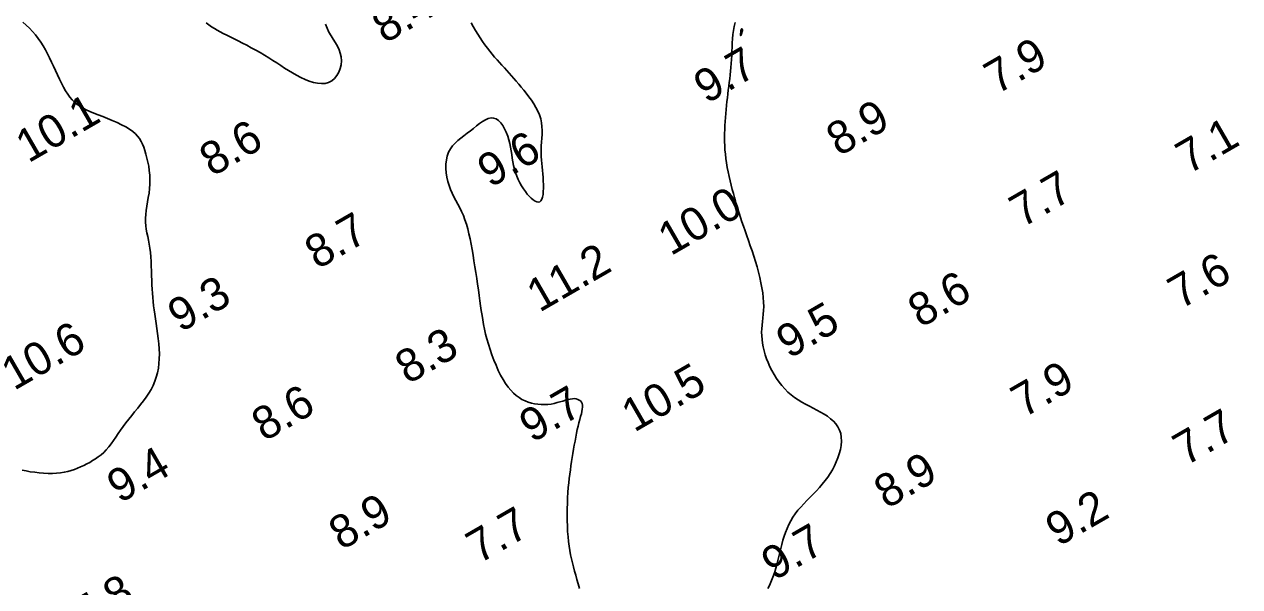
# Model space of a CAD drawing. Extents: x 3024098 to 3056816, y 418252 to 509144.
# Drawn here: x 3037294.8 to 3037479.3, y 419678.4 to 419763.8 of the extents above; entities that cross this region are included whole.
import ezdxf

# ---------------------------------------------------------------- set-up
doc = ezdxf.new("R2010")
doc.units = 0
doc.layers.add('V-CHAN-CONT-EL10', color=7, linetype='Continuous')
doc.layers.add('V-TOPO-SOUN-0911', color=7, linetype='Continuous')

msp = doc.modelspace()

# ---------------------------------------------------------------- linework, layer by layer
at = {"layer": 'V-CHAN-CONT-EL10'}
for points in [[(3037294.57, 419764.17), (3037295.06, 419763.71), (3037295.55, 419763.24), (3037296.02, 419762.75), (3037296.47, 419762.24), (3037296.89, 419761.71), (3037297.27, 419761.15), (3037297.64, 419760.58), (3037297.98, 419759.98), (3037298.31, 419759.37), (3037298.62, 419758.74), (3037298.93, 419758.1), (3037299.22, 419757.46), (3037299.52, 419756.81), (3037299.82, 419756.16), (3037300.12, 419755.52), (3037300.42, 419754.9), (3037300.73, 419754.31), (3037301.05, 419753.75), (3037301.38, 419753.23), (3037301.71, 419752.76), (3037302.06, 419752.35), (3037302.43, 419751.99), (3037302.82, 419751.68), (3037303.24, 419751.39), (3037303.69, 419751.12), (3037304.19, 419750.87), (3037304.74, 419750.62), (3037305.34, 419750.37), (3037305.99, 419750.1), (3037306.69, 419749.82), (3037307.41, 419749.53), (3037308.14, 419749.23), (3037308.86, 419748.91), (3037309.54, 419748.59), (3037310.17, 419748.26), (3037310.74, 419747.93), (3037311.23, 419747.58), (3037311.64, 419747.23), (3037311.98, 419746.87), (3037312.27, 419746.48), (3037312.52, 419746.07), (3037312.73, 419745.64), (3037312.91, 419745.17), (3037313.08, 419744.66), (3037313.25, 419744.11), (3037313.4, 419743.53), (3037313.54, 419742.92), (3037313.66, 419742.28), (3037313.75, 419741.62), (3037313.82, 419740.95), (3037313.85, 419740.27), (3037313.84, 419739.58), (3037313.79, 419738.9), (3037313.71, 419738.22), (3037313.6, 419737.54), (3037313.49, 419736.88), (3037313.38, 419736.23), (3037313.28, 419735.59), (3037313.21, 419734.98), (3037313.17, 419734.38), (3037313.18, 419733.81), (3037313.22, 419733.25), (3037313.3, 419732.71), (3037313.4, 419732.16), (3037313.51, 419731.61), (3037313.62, 419731.04), (3037313.74, 419730.45), (3037313.83, 419729.84), (3037313.91, 419729.19), (3037313.97, 419728.51), (3037314.02, 419727.81), (3037314.05, 419727.1), (3037314.08, 419726.39), (3037314.1, 419725.67), (3037314.13, 419724.97), (3037314.15, 419724.29), (3037314.19, 419723.63), (3037314.23, 419722.99), (3037314.28, 419722.36), (3037314.33, 419721.73), (3037314.4, 419721.1), (3037314.48, 419720.46), (3037314.57, 419719.8), (3037314.67, 419719.11), (3037314.78, 419718.4), (3037314.89, 419717.65), (3037315, 419716.89), (3037315.1, 419716.12), (3037315.19, 419715.34), (3037315.25, 419714.56), (3037315.28, 419713.79), (3037315.27, 419713.05), (3037315.22, 419712.32), (3037315.13, 419711.62), (3037314.99, 419710.94), (3037314.81, 419710.28), (3037314.58, 419709.63), (3037314.32, 419709.01), (3037314.02, 419708.4), (3037313.67, 419707.81), (3037313.29, 419707.23), (3037312.88, 419706.66), (3037312.44, 419706.09), (3037311.99, 419705.54), (3037311.53, 419704.99), (3037311.08, 419704.44), (3037310.63, 419703.89), (3037310.2, 419703.34), (3037309.79, 419702.78), (3037309.4, 419702.23), (3037309.03, 419701.68), (3037308.67, 419701.15), (3037308.31, 419700.63), (3037307.96, 419700.13), (3037307.59, 419699.66), (3037307.22, 419699.23), (3037306.83, 419698.84), (3037306.43, 419698.48), (3037306.01, 419698.15), (3037305.58, 419697.85), (3037305.15, 419697.58), (3037304.7, 419697.32), (3037304.25, 419697.09), (3037303.8, 419696.86), (3037303.33, 419696.65), (3037302.87, 419696.45), (3037302.39, 419696.26), (3037301.89, 419696.09), (3037301.37, 419695.95), (3037300.83, 419695.83), (3037300.27, 419695.74), (3037299.67, 419695.67), (3037299.04, 419695.65), (3037298.38, 419695.65), (3037297.71, 419695.68), (3037297.03, 419695.74), (3037296.35, 419695.81), (3037295.69, 419695.9), (3037295.06, 419696.01), (3037294.46, 419696.12)], [(3037340.49, 419763.87), (3037340.74, 419763.25), (3037341.03, 419762.67), (3037341.35, 419762.11), (3037341.68, 419761.57), (3037342, 419761.04), (3037342.3, 419760.51), (3037342.56, 419759.98), (3037342.75, 419759.44), (3037342.88, 419758.88), (3037342.91, 419758.3), (3037342.86, 419757.71), (3037342.72, 419757.13), (3037342.51, 419756.58), (3037342.22, 419756.07), (3037341.87, 419755.63), (3037341.45, 419755.27), (3037340.98, 419755.01), (3037340.46, 419754.86), (3037339.9, 419754.83), (3037339.3, 419754.88), (3037338.68, 419755.01), (3037338.04, 419755.21), (3037337.39, 419755.47), (3037336.75, 419755.77), (3037336.11, 419756.1), (3037335.5, 419756.45), (3037334.89, 419756.82), (3037334.29, 419757.19), (3037333.7, 419757.58), (3037333.1, 419757.97), (3037332.5, 419758.37), (3037331.88, 419758.76), (3037331.24, 419759.16), (3037330.58, 419759.54), (3037329.91, 419759.92), (3037329.23, 419760.29), (3037328.55, 419760.65), (3037327.89, 419761), (3037327.24, 419761.33), (3037326.62, 419761.64), (3037326.04, 419761.93), (3037325.5, 419762.2), (3037324.99, 419762.46), (3037324.52, 419762.7), (3037324.07, 419762.95), (3037323.64, 419763.2), (3037323.22, 419763.46), (3037322.8, 419763.75), (3037322.38, 419764.06)], [(3037379.04, 419678.17), (3037378.85, 419678.85), (3037378.67, 419679.52), (3037378.49, 419680.17), (3037378.32, 419680.81), (3037378.15, 419681.44), (3037378, 419682.05), (3037377.85, 419682.67), (3037377.71, 419683.29), (3037377.59, 419683.93), (3037377.48, 419684.59), (3037377.39, 419685.29), (3037377.32, 419686.03), (3037377.26, 419686.82), (3037377.22, 419687.65), (3037377.2, 419688.5), (3037377.19, 419689.37), (3037377.2, 419690.24), (3037377.22, 419691.1), (3037377.26, 419691.93), (3037377.3, 419692.74), (3037377.36, 419693.49), (3037377.43, 419694.21), (3037377.5, 419694.89), (3037377.59, 419695.55), (3037377.68, 419696.19), (3037377.77, 419696.81), (3037377.87, 419697.43), (3037377.97, 419698.05), (3037378.07, 419698.67), (3037378.17, 419699.3), (3037378.27, 419699.92), (3037378.38, 419700.54), (3037378.49, 419701.14), (3037378.61, 419701.73), (3037378.73, 419702.29), (3037378.85, 419702.83), (3037378.98, 419703.34), (3037379.11, 419703.81), (3037379.23, 419704.26), (3037379.34, 419704.67), (3037379.43, 419705.05), (3037379.49, 419705.39), (3037379.52, 419705.71), (3037379.51, 419705.99), (3037379.45, 419706.24), (3037379.35, 419706.46), (3037379.21, 419706.64), (3037379.03, 419706.78), (3037378.82, 419706.89), (3037378.57, 419706.97), (3037378.29, 419707), (3037377.98, 419706.99), (3037377.65, 419706.94), (3037377.3, 419706.86), (3037376.92, 419706.75), (3037376.52, 419706.63), (3037376.1, 419706.51), (3037375.66, 419706.39), (3037375.21, 419706.27), (3037374.74, 419706.18), (3037374.25, 419706.12), (3037373.76, 419706.1), (3037373.26, 419706.1), (3037372.76, 419706.14), (3037372.25, 419706.21), (3037371.76, 419706.32), (3037371.27, 419706.47), (3037370.79, 419706.66), (3037370.33, 419706.89), (3037369.88, 419707.16), (3037369.44, 419707.48), (3037369.02, 419707.85), (3037368.62, 419708.27), (3037368.22, 419708.75), (3037367.83, 419709.29), (3037367.46, 419709.9), (3037367.09, 419710.57), (3037366.73, 419711.29), (3037366.39, 419712.06), (3037366.06, 419712.85), (3037365.76, 419713.66), (3037365.48, 419714.47), (3037365.23, 419715.28), (3037365, 419716.06), (3037364.81, 419716.81), (3037364.64, 419717.53), (3037364.5, 419718.24), (3037364.37, 419718.94), (3037364.26, 419719.64), (3037364.15, 419720.36), (3037364.05, 419721.1), (3037363.95, 419721.86), (3037363.83, 419722.67), (3037363.71, 419723.51), (3037363.59, 419724.37), (3037363.46, 419725.25), (3037363.33, 419726.14), (3037363.19, 419727.03), (3037363.04, 419727.91), (3037362.9, 419728.78), (3037362.75, 419729.63), (3037362.6, 419730.46), (3037362.44, 419731.26), (3037362.27, 419732.03), (3037362.09, 419732.78), (3037361.89, 419733.49), (3037361.67, 419734.16), (3037361.43, 419734.8), (3037361.16, 419735.41), (3037360.87, 419735.98), (3037360.58, 419736.54), (3037360.29, 419737.09), (3037360, 419737.63), (3037359.72, 419738.18), (3037359.47, 419738.75), (3037359.25, 419739.34), (3037359.06, 419739.97), (3037358.92, 419740.62), (3037358.83, 419741.29), (3037358.78, 419741.95), (3037358.79, 419742.61), (3037358.86, 419743.24), (3037358.99, 419743.84), (3037359.19, 419744.4), (3037359.46, 419744.91), (3037359.79, 419745.37), (3037360.17, 419745.79), (3037360.59, 419746.19), (3037361.04, 419746.56), (3037361.51, 419746.92), (3037362, 419747.29), (3037362.49, 419747.65), (3037362.97, 419748.03), (3037363.44, 419748.41), (3037363.9, 419748.76), (3037364.35, 419749.08), (3037364.79, 419749.34), (3037365.22, 419749.53), (3037365.63, 419749.62), (3037366.02, 419749.61), (3037366.4, 419749.47), (3037366.76, 419749.22), (3037367.1, 419748.88), (3037367.41, 419748.46), (3037367.7, 419747.97), (3037367.95, 419747.44), (3037368.17, 419746.88), (3037368.35, 419746.31), (3037368.5, 419745.74), (3037368.61, 419745.18), (3037368.7, 419744.61), (3037368.79, 419744.05), (3037368.86, 419743.5), (3037368.95, 419742.95), (3037369.05, 419742.41), (3037369.18, 419741.86), (3037369.34, 419741.33), (3037369.54, 419740.8), (3037369.76, 419740.29), (3037370, 419739.79), (3037370.27, 419739.32), (3037370.55, 419738.87), (3037370.84, 419738.45), (3037371.14, 419738.07), (3037371.44, 419737.72), (3037371.74, 419737.42), (3037372.03, 419737.18), (3037372.31, 419736.99), (3037372.57, 419736.88), (3037372.81, 419736.84), (3037373.02, 419736.89), (3037373.2, 419737.03), (3037373.34, 419737.27), (3037373.44, 419737.6), (3037373.52, 419738), (3037373.56, 419738.46), (3037373.58, 419738.96), (3037373.58, 419739.49), (3037373.56, 419740.04), (3037373.53, 419740.59), (3037373.48, 419741.13), (3037373.43, 419741.66), (3037373.38, 419742.19), (3037373.33, 419742.71), (3037373.28, 419743.23), (3037373.25, 419743.76), (3037373.23, 419744.29), (3037373.24, 419744.84), (3037373.26, 419745.4), (3037373.3, 419745.96), (3037373.34, 419746.54), (3037373.37, 419747.12), (3037373.38, 419747.71), (3037373.36, 419748.3), (3037373.29, 419748.89), (3037373.17, 419749.48), (3037372.98, 419750.07), (3037372.74, 419750.64), (3037372.44, 419751.21), (3037372.11, 419751.77), (3037371.75, 419752.32), (3037371.37, 419752.85), (3037370.98, 419753.36), (3037370.59, 419753.85), (3037370.21, 419754.32), (3037369.83, 419754.77), (3037369.46, 419755.21), (3037369.09, 419755.63), (3037368.73, 419756.04), (3037368.37, 419756.44), (3037368.01, 419756.84), (3037367.65, 419757.23), (3037367.28, 419757.63), (3037366.92, 419758.03), (3037366.55, 419758.44), (3037366.18, 419758.86), (3037365.81, 419759.3), (3037365.45, 419759.75), (3037365.08, 419760.22), (3037364.71, 419760.71), (3037364.35, 419761.23), (3037363.99, 419761.77), (3037363.63, 419762.33), (3037363.28, 419762.9), (3037362.94, 419763.49), (3037362.6, 419764.08)], [(3037402.68, 419764.1), (3037402.54, 419763.51), (3037402.44, 419762.91), (3037402.36, 419762.29), (3037402.31, 419761.66), (3037402.26, 419761.02), (3037402.23, 419760.38), (3037402.21, 419759.74), (3037402.18, 419759.11), (3037402.15, 419758.5), (3037402.11, 419757.89), (3037402.06, 419757.3), (3037402, 419756.72), (3037401.94, 419756.15), (3037401.87, 419755.58), (3037401.8, 419755.01), (3037401.73, 419754.44), (3037401.65, 419753.86), (3037401.58, 419753.28), (3037401.51, 419752.69), (3037401.45, 419752.1), (3037401.39, 419751.5), (3037401.33, 419750.9), (3037401.27, 419750.29), (3037401.22, 419749.69), (3037401.18, 419749.08), (3037401.14, 419748.48), (3037401.11, 419747.87), (3037401.08, 419747.26), (3037401.08, 419746.65), (3037401.08, 419746.03), (3037401.1, 419745.4), (3037401.14, 419744.76), (3037401.2, 419744.11), (3037401.28, 419743.45), (3037401.39, 419742.78), (3037401.5, 419742.1), (3037401.64, 419741.42), (3037401.79, 419740.75), (3037401.94, 419740.08), (3037402.1, 419739.42), (3037402.26, 419738.78), (3037402.42, 419738.16), (3037402.58, 419737.56), (3037402.75, 419736.96), (3037402.92, 419736.36), (3037403.1, 419735.76), (3037403.29, 419735.14), (3037403.5, 419734.51), (3037403.72, 419733.86), (3037403.96, 419733.18), (3037404.2, 419732.47), (3037404.46, 419731.74), (3037404.73, 419730.99), (3037404.99, 419730.22), (3037405.26, 419729.44), (3037405.52, 419728.64), (3037405.77, 419727.83), (3037406.01, 419727.02), (3037406.23, 419726.2), (3037406.43, 419725.4), (3037406.61, 419724.6), (3037406.76, 419723.82), (3037406.88, 419723.06), (3037406.96, 419722.34), (3037407.01, 419721.65), (3037407.02, 419721), (3037407, 419720.39), (3037406.96, 419719.8), (3037406.9, 419719.24), (3037406.84, 419718.7), (3037406.78, 419718.16), (3037406.74, 419717.62), (3037406.71, 419717.09), (3037406.73, 419716.54), (3037406.77, 419715.98), (3037406.84, 419715.41), (3037406.95, 419714.84), (3037407.09, 419714.25), (3037407.26, 419713.66), (3037407.46, 419713.06), (3037407.7, 419712.46), (3037407.96, 419711.85), (3037408.27, 419711.25), (3037408.6, 419710.65), (3037408.96, 419710.07), (3037409.35, 419709.51), (3037409.77, 419708.97), (3037410.22, 419708.46), (3037410.69, 419707.99), (3037411.2, 419707.57), (3037411.72, 419707.18), (3037412.27, 419706.82), (3037412.82, 419706.48), (3037413.39, 419706.17), (3037413.96, 419705.86), (3037414.53, 419705.57), (3037415.1, 419705.27), (3037415.65, 419704.96), (3037416.19, 419704.64), (3037416.7, 419704.31), (3037417.18, 419703.95), (3037417.61, 419703.57), (3037417.99, 419703.16), (3037418.3, 419702.71), (3037418.54, 419702.22), (3037418.71, 419701.69), (3037418.79, 419701.12), (3037418.81, 419700.52), (3037418.77, 419699.9), (3037418.66, 419699.27), (3037418.5, 419698.63), (3037418.3, 419698), (3037418.05, 419697.38), (3037417.77, 419696.78), (3037417.46, 419696.19), (3037417.11, 419695.62), (3037416.74, 419695.07), (3037416.34, 419694.54), (3037415.92, 419694.01), (3037415.48, 419693.5), (3037415.02, 419692.99), (3037414.55, 419692.5), (3037414.07, 419692.01), (3037413.59, 419691.52), (3037413.12, 419691.04), (3037412.66, 419690.54), (3037412.22, 419690.04), (3037411.82, 419689.52), (3037411.45, 419688.99), (3037411.12, 419688.44), (3037410.83, 419687.87), (3037410.57, 419687.29), (3037410.34, 419686.69), (3037410.14, 419686.09), (3037409.95, 419685.48), (3037409.79, 419684.87), (3037409.62, 419684.25), (3037409.47, 419683.64), (3037409.32, 419683.03), (3037409.17, 419682.43), (3037409.01, 419681.83), (3037408.85, 419681.25), (3037408.69, 419680.69), (3037408.51, 419680.14), (3037408.32, 419679.62), (3037408.11, 419679.12), (3037407.88, 419678.63), (3037407.63, 419678.17)]]:
    msp.add_lwpolyline(points, dxfattribs=at)
msp.add_lwpolyline([(3037403.82, 419762.99), (3037403.82, 419762.96), (3037403.82, 419762.93), (3037403.81, 419762.89), (3037403.8, 419762.85), (3037403.79, 419762.8), (3037403.77, 419762.74), (3037403.75, 419762.66), (3037403.73, 419762.58), (3037403.69, 419762.48), (3037403.66, 419762.39), (3037403.63, 419762.29), (3037403.6, 419762.22), (3037403.57, 419762.15), (3037403.55, 419762.12), (3037403.53, 419762.11), (3037403.52, 419762.14), (3037403.51, 419762.19), (3037403.51, 419762.27), (3037403.51, 419762.36), (3037403.52, 419762.47), (3037403.53, 419762.57), (3037403.54, 419762.67), (3037403.54, 419762.76), (3037403.55, 419762.83), (3037403.56, 419762.88), (3037403.56, 419762.92), (3037403.57, 419762.95), (3037403.57, 419762.97), (3037403.58, 419762.98), (3037403.58, 419762.99), (3037403.59, 419763), (3037403.59, 419763.02), (3037403.6, 419763.03), (3037403.6, 419763.05), (3037403.61, 419763.06), (3037403.62, 419763.08), (3037403.62, 419763.1), (3037403.63, 419763.11), (3037403.64, 419763.13), (3037403.65, 419763.14), (3037403.65, 419763.15), (3037403.66, 419763.16), (3037403.67, 419763.17), (3037403.68, 419763.17), (3037403.69, 419763.17), (3037403.7, 419763.17), (3037403.71, 419763.16), (3037403.72, 419763.15), (3037403.74, 419763.14), (3037403.75, 419763.12), (3037403.77, 419763.1), (3037403.78, 419763.08), (3037403.79, 419763.06), (3037403.8, 419763.04), (3037403.81, 419763.01)], close=True, dxfattribs=at)

# ---------------------------------------------------------------- texts
at = {"layer": 'V-TOPO-SOUN-0911'}
for s, p in [('8.4', (3037349.49, 419760.84)), ('9.7', (3037398.34, 419751.69)), ('7.9', (3037442.43, 419753.13)), ('10.1 ', (3037295.4, 419742.7)), ('8.9', (3037418.45, 419743.71)), ('8.6', (3037323.3, 419740.63)), ('7.1', (3037471.52, 419741)), ('9.6', (3037365.5, 419738.93)), ('7.7', (3037446.27, 419732.89)), ('10.0 ', (3037392.91, 419728.61)), ('8.7', (3037339.28, 419726.55)), ('11.2 ', (3037372.98, 419720.02)), ('7.6', (3037470.32, 419720.49)), ('9.3', (3037318.48, 419716.97)), ('8.6', (3037430.85, 419717.67)), ('9.5', (3037410.86, 419712.97)), ('10.6 ', (3037293.22, 419708.15)), ('8.3', (3037353, 419709.1)), ('10.5 ', (3037387.37, 419701.81)), ('7.9', (3037446.5, 419704.01)), ('8.6', (3037331.21, 419700.41)), ('9.7', (3037371.86, 419700.21)), ('7.7', (3037471.08, 419696.7)), ('9.4', (3037309.26, 419691.02)), ('8.9', (3037425.7, 419690.17)), ('8.9', (3037342.93, 419683.9)), ('9.2', (3037451.75, 419684.46)), ('7.7', (3037363.79, 419681.84)), ('9.7', (3037408.61, 419679.28)), ('7.8', (3037303.82, 419671.63))]:
    msp.add_text(s, height=5, rotation=30, dxfattribs=at).set_placement(p)

doc.saveas('drawing.dxf')
